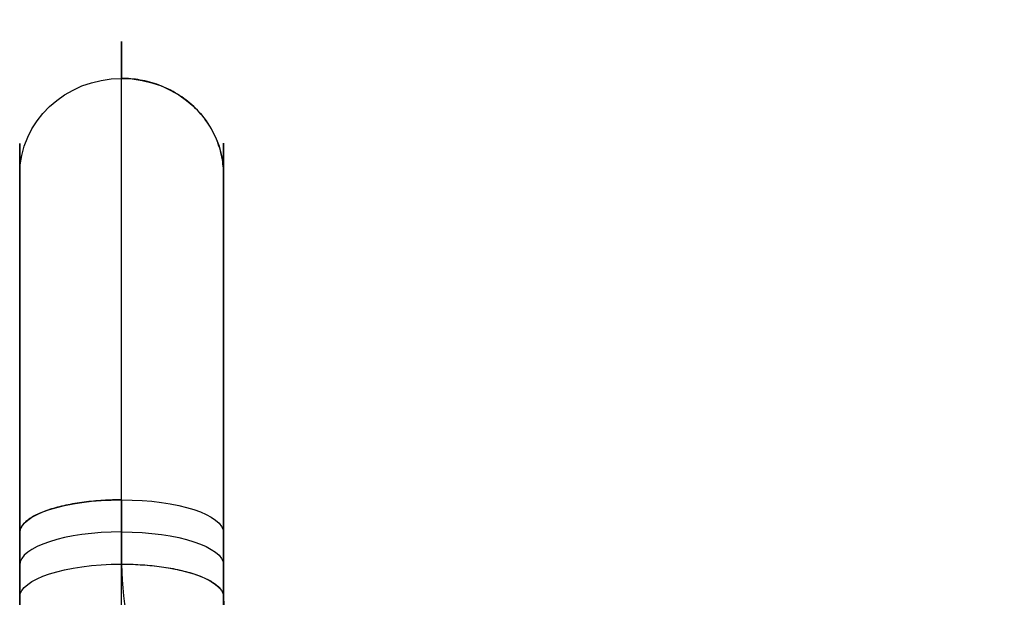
# Model space of a CAD drawing. Header units: millimetres. Extents: x -326 to 329, y -280 to 343.
# Tile 351 of 656: x -260 to -217, y 318 to 343. Entities that reach past the tile are written whole.
import ezdxf

# ---------------------------------------------------------------- set-up
doc = ezdxf.new("R2010")
doc.units = ezdxf.units.MM
doc.layers.add('Layer 01', color=7, linetype='Continuous', true_color=0x000000)

msp = doc.modelspace()

# ---------------------------------------------------------------- linework, layer by layer
at = {"layer": 'Layer 01'}
msp.add_line((-255.875, 319.266, 355.211), (-255.875, 322.103, 354.235), dxfattribs=at)
at = {"layer": 'Layer 01', "extrusion": (-1, 0, 0)}
for centre, radius in [((-312.336, 325.869, 255.875), 30), ((-312.336, 325.869, 260.375), 25.5)]:
    msp.add_arc(centre, radius, 109, 199, dxfattribs=at)
at = {"layer": 'Layer 01', "extrusion": (-3.5831e-13, -0.325568, -0.945519)}
msp.add_arc((-255.875, -214.727, -409.802), 4.5, 180, 270, dxfattribs=at)
at = {"layer": 'Layer 01', "extrusion": (4.8969e-13, -0.325568, -0.945519)}
msp.add_arc((-255.875, -214.727, -409.802), 4.5, 270, 0, dxfattribs=at)
at = {"layer": 'Layer 01', "extrusion": (1, 0, 0)}
msp.add_arc((312.336, 325.869, -251.375), 25.5, 341, 71, dxfattribs=at)
at = {"layer": 'Layer 01', "extrusion": (-3.90422e-13, 0.945519, -0.325568)}
msp.add_arc((255.875, 435.302, 189.227), 4.5, 360, 90, dxfattribs=at)
at = {"layer": 'Layer 01', "extrusion": (4.56223e-13, 0.945519, -0.325568)}
msp.add_arc((255.875, 435.302, 189.227), 4.5, 90, 180, dxfattribs=at)
at = {"layer": 'Layer 01', "extrusion": (0, 0.325568, 0.945519)}
msp.add_arc((-1.125, 457.728, 302.943), 679.455, 249.286792, 290.713208, dxfattribs=at)
at = {"layer": 'Layer 01', "extrusion": (0, -0.945519, 0.325568)}
msp.add_arc((-255.875, 435.302, -187.727), 4.5, 90, 180, dxfattribs=at)
at = {"layer": 'Layer 01', "extrusion": (0, 0.945519, -0.325568)}
msp.add_arc((255.875, 435.302, 187.727), 4.5, 90, 180, dxfattribs=at)
at = {"layer": 'Layer 01', "extrusion": (-4.23323e-13, 0.945519, -0.325568)}
msp.add_arc((255.875, 435.302, 186.227), 4.5, 0, 90, dxfattribs=at)
at = {"layer": 'Layer 01', "extrusion": (2.85687e-13, 0.945519, -0.325568)}
msp.add_arc((255.875, 435.302, 186.227), 4.5, 90, 180, dxfattribs=at)
at = {"layer": 'Layer 01', "extrusion": (-7.12713e-13, 0.325568, 0.945519)}
msp.add_arc((242.375, -186.227, 439.802), 13.5, 360, 49.9265, dxfattribs=at)
at = {"layer": 'Layer 01', "extrusion": (2.44845e-13, -0.325568, -0.945519)}
msp.add_arc((-242.375, -186.227, -435.302), 18, 130.0735, 180, dxfattribs=at)
at = {"layer": 'Layer 01', "extrusion": (-1.54366e-12, -0.325568, -0.945519)}
msp.add_arc((-242.375, -186.227, -435.302), 9, 130.0735, 180, dxfattribs=at)
at = {"layer": 'Layer 01'}
for points in [[(-255.875, 268.1, 105.251), (-255.875, 340.701, 316.102)], [(-260.375, 336.447, 317.567), (-260.375, 263.845, 106.716)], [(-251.375, 263.845, 106.716), (-251.375, 336.447, 317.567)], [(-255.875, 322.103, 354.235), (-255.875, 319.266, 355.211)], [(-260.375, 317.801, 350.956), (-260.375, 320.638, 349.98)], [(-251.375, 320.638, 349.98), (-251.375, 317.801, 350.956)], [(-260.375, 317.801, 350.956), (-260.375, 228.596, 91.884)], [(-251.375, 317.801, 350.956), (-251.375, 228.596, 91.884)]]:
    msp.add_open_spline(points, degree=1, dxfattribs=at)
for points, weights in [([(-251.375, 336.447, 317.567), (-251.375, 340.701, 316.102), (-255.875, 340.701, 316.102)], [1, 0.707106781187, 1]), ([(-251.375, 320.638, 349.98), (-251.375, 344.749, 341.678), (-251.375, 336.447, 317.567)], [1, 0.707106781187, 1]), ([(-255.875, 322.103, 354.235), (-260.375, 322.103, 354.235), (-260.375, 320.638, 349.98)], [1, 0.707106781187, 1]), ([(-255.875, 319.266, 355.211), (-251.375, 319.266, 355.211), (-251.375, 317.801, 350.956)], [1, 0.707106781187, 1]), ([(-251.375, 317.801, 350.956), (-251.375, 313.84, 352.32), (-248.169, 311.29, 353.199)], [1, 0.838344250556, 0.855132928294])]:
    msp.add_rational_spline(points, weights, degree=2, dxfattribs=at)
for points, knots in [([(-239.192, 308.862, 350.851), (-220.5, 313.461, 342.499), (-201.46, 317.528, 335.085), (-162.658, 324.581, 322.202), (-142.896, 327.568, 316.732), (-112.684, 331.2, 310.072), (-102.518, 332.269, 308.11), (-87.12, 333.653, 305.569), (-81.963, 334.078, 304.788), (-74.189, 334.659, 303.72), (-71.59, 334.844, 303.381), (-66.395, 335.193, 302.74), (-63.798, 335.358, 302.437), (-40.432, 336.752, 299.875), (-19.699, 337.365, 298.746), (21.695, 337.37, 298.737), (42.356, 336.762, 299.856), (73.294, 334.93, 303.223), (83.597, 334.166, 304.627), (96.465, 333.017, 306.737), (99.038, 332.777, 307.177), (104.183, 332.279, 308.092), (106.753, 332.02, 308.567), (114.436, 331.217, 310.041), (119.531, 330.645, 311.09), (144.877, 327.608, 316.658), (164.736, 324.61, 322.149), (203.67, 317.538, 335.067), (222.744, 313.462, 342.496), (241.442, 308.862, 350.851)], [-499.984259, -499.984259, -499.984259, -499.984259, -437.486226, -437.486226, -374.988194, -374.988194, -343.739178, -343.739178, -328.11467, -328.11467, -320.302416, -320.302416, -312.490162, -312.490162, -249.992129, -249.992129, -187.494097, -187.494097, -156.245081, -156.245081, -148.432827, -148.432827, -140.620573, -140.620573, -124.996065, -124.996065, -62.498032, -62.498032, 0, 0, 0, 0]), ([(-236.133, 306.267, 356.244), (-217.695, 310.831, 347.951), (-198.908, 314.869, 340.587), (-160.614, 321.872, 327.787), (-141.108, 324.839, 322.351), (-111.279, 328.447, 315.73), (-101.24, 329.51, 313.779), (-86.035, 330.886, 311.252), (-80.941, 331.308, 310.476), (-73.264, 331.886, 309.414), (-70.696, 332.069, 309.076), (-65.565, 332.416, 308.438), (-63, 332.58, 308.137), (-39.921, 333.966, 305.589), (-19.443, 334.576, 304.466), (21.44, 334.581, 304.457), (41.846, 333.976, 305.57), (72.4, 332.155, 308.918), (82.576, 331.396, 310.314), (95.284, 330.254, 312.412), (97.825, 330.016, 312.85), (102.907, 329.52, 313.76), (105.444, 329.263, 314.232), (113.031, 328.465, 315.697), (118.063, 327.897, 316.74), (143.089, 324.88, 322.276), (162.693, 321.902, 327.733), (201.117, 314.878, 340.569), (219.938, 310.833, 347.948), (238.384, 306.267, 356.244)], [0, 0, 0, 0, 61.732324, 61.732324, 123.464648, 123.464648, 154.33081, 154.33081, 169.763891, 169.763891, 177.480432, 177.480432, 185.196972, 185.196972, 246.929296, 246.929296, 308.66162, 308.66162, 339.527782, 339.527782, 347.244323, 347.244323, 354.960863, 354.960863, 370.393944, 370.393944, 432.126268, 432.126268, 493.858592, 493.858592, 493.858592, 493.858592]), ([(-236.008, 300.902, 353.592), (-217.572, 305.411, 345.273), (-198.76, 309.406, 337.875), (-160.355, 316.341, 325.005), (-140.762, 319.282, 319.533), (-115.749, 322.261, 313.983), (-110.72, 322.822, 312.937), (-103.137, 323.61, 311.468), (-100.601, 323.864, 310.994), (-95.522, 324.353, 310.082), (-92.983, 324.588, 309.644), (-80.281, 325.716, 307.54), (-70.111, 326.466, 306.14), (-39.573, 328.263, 302.783), (-19.179, 328.861, 301.667), (21.683, 328.856, 301.676), (42.149, 328.254, 302.802), (65.215, 326.885, 305.357), (67.779, 326.724, 305.659), (72.907, 326.381, 306.299), (75.473, 326.2, 306.637), (83.147, 325.629, 307.702), (88.237, 325.212, 308.48), (103.435, 323.854, 311.014), (113.468, 322.805, 312.97), (143.281, 319.242, 319.608), (162.777, 316.313, 325.058), (201.051, 309.396, 337.892), (219.829, 305.409, 345.276), (238.259, 300.902, 353.592)], [0, 0, 0, 0, 61.698376, 61.698376, 123.396751, 123.396751, 138.821345, 138.821345, 146.533642, 146.533642, 154.245939, 154.245939, 185.095127, 185.095127, 246.793502, 246.793502, 308.491878, 308.491878, 316.204175, 316.204175, 323.916472, 323.916472, 339.341066, 339.341066, 370.190253, 370.190253, 431.888629, 431.888629, 493.587005, 493.587005, 493.587005, 493.587005])]:
    msp.add_open_spline(points, degree=3, knots=knots, dxfattribs=at)
for points, weights, knots in [([(-237.694, 308.915, 354.216), (-219.2, 313.452, 345.911), (-200.268, 317.488, 338.495), (-161.713, 324.476, 325.631), (-142.06, 327.44, 320.159), (-112.003, 331.043, 313.5), (-101.898, 332.103, 311.54), (-86.588, 333.476, 309), (-81.462, 333.897, 308.22), (-73.734, 334.473, 307.153), (-71.151, 334.656, 306.814), (-65.987, 335.002, 306.174), (-63.406, 335.165, 305.871), (-40.203, 336.546, 303.314), (-19.573, 337.155, 302.184), (21.57, 337.16, 302.175), (42.127, 336.556, 303.295), (72.86, 334.741, 306.657), (83.103, 333.984, 308.06), (95.885, 332.845, 310.166), (98.443, 332.608, 310.605), (103.556, 332.114, 311.52), (106.11, 331.858, 311.994), (113.748, 331.061, 313.466), (118.812, 330.495, 314.514), (144.041, 327.481, 320.084), (163.792, 324.505, 325.578), (202.478, 317.498, 338.478), (221.444, 313.453, 345.908), (239.944, 308.915, 354.216)], [0.832553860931, 0.835922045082, 0.838910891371, 0.844102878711, 0.846306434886, 0.848989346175, 0.849779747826, 0.850803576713, 0.851117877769, 0.851548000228, 0.851684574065, 0.851942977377, 0.852064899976, 0.853096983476, 0.853551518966, 0.853555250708, 0.853104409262, 0.851748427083, 0.851182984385, 0.850333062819, 0.850155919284, 0.849787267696, 0.849595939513, 0.84900225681, 0.84857977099, 0.846336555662, 0.844124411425, 0.838917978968, 0.83592322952, 0.832553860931], [0, 0, 0, 0, 62.49803, 62.49803, 124.996061, 124.996061, 156.245076, 156.245076, 171.869583, 171.869583, 179.681837, 179.681837, 187.494091, 187.494091, 249.992121, 249.992121, 312.490152, 312.490152, 343.739167, 343.739167, 351.551421, 351.551421, 359.363674, 359.363674, 374.988182, 374.988182, 437.486212, 437.486212, 499.984243, 499.984243, 499.984243, 499.984243]), ([(237.803, 303.145, 355.833), (219.322, 307.678, 347.534), (200.573, 311.667, 340.205), (162.351, 318.595, 327.452), (142.903, 321.522, 322.048), (113.179, 325.085, 315.463), (103.17, 326.135, 313.522), (88.014, 327.493, 311.007), (82.936, 327.91, 310.235), (75.282, 328.481, 309.178), (72.722, 328.662, 308.843), (67.607, 329.005, 308.208), (65.05, 329.167, 307.908), (42.02, 330.537, 305.37), (21.628, 331.138, 304.256), (-19.127, 331.143, 304.247), (-39.447, 330.547, 305.352), (-69.926, 328.747, 308.685), (-80.069, 327.997, 310.074), (-92.748, 326.868, 312.164), (-95.282, 326.633, 312.599), (-100.348, 326.144, 313.505), (-102.879, 325.89, 313.975), (-110.443, 325.101, 315.433), (-115.461, 324.54, 316.471), (-140.385, 321.562, 321.974), (-159.93, 318.623, 327.399), (-198.282, 311.677, 340.187), (-217.065, 307.68, 347.531), (-235.552, 303.145, 355.833)], [0.873373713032, 0.870373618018, 0.867630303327, 0.862775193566, 0.860663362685, 0.858061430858, 0.857288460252, 0.856282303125, 0.855972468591, 0.855547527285, 0.85541242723, 0.855156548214, 0.855035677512, 0.854011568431, 0.853555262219, 0.85355153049, 0.854004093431, 0.855349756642, 0.855909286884, 0.856744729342, 0.8569186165, 0.857279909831, 0.857467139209, 0.858047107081, 0.858458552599, 0.860634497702, 0.862754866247, 0.867623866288, 0.870372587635, 0.873373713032], [0, 0, 0, 0, 61.732326, 61.732326, 123.464652, 123.464652, 154.330815, 154.330815, 169.763897, 169.763897, 177.480438, 177.480438, 185.196978, 185.196978, 246.929305, 246.929305, 308.661631, 308.661631, 339.527794, 339.527794, 347.244335, 347.244335, 354.960875, 354.960875, 370.393957, 370.393957, 432.126283, 432.126283, 493.858609, 493.858609, 493.858609, 493.858609])]:
    msp.add_rational_spline(points, weights, degree=3, knots=knots, dxfattribs=at)

doc.saveas('drawing.dxf')
